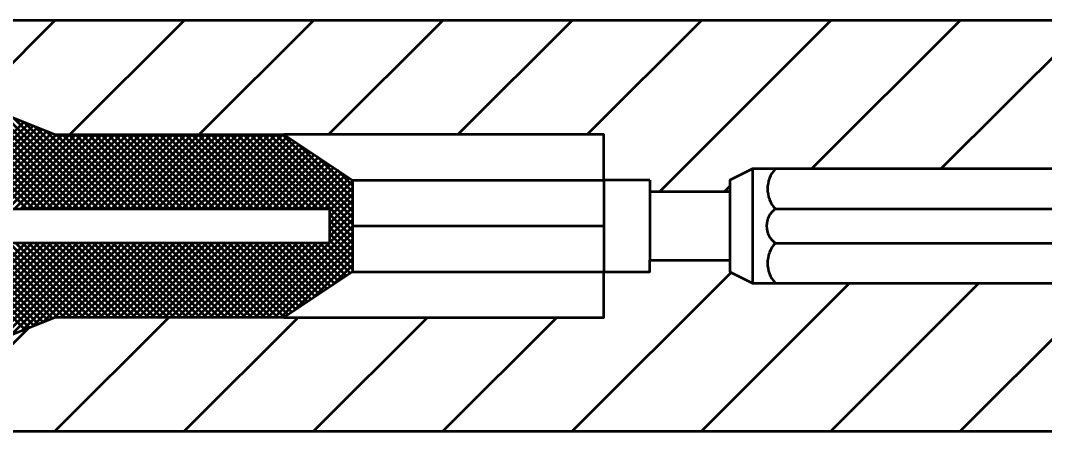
# Model space of a CAD drawing. Extents: x -1 to 679, y 0 to 440.
# Drawn here: x 106.6 to 128.99, y 378.6 to 387.6 of the extents above; entities that cross this region are included whole.
import ezdxf

# ---------------------------------------------------------------- set-up
doc = ezdxf.new("R2010")
doc.units = 0
doc.header["$LTSCALE"] = 0.8
doc.layers.add('1', color=7, linetype='Continuous', lineweight=53)

msp = doc.modelspace()

# ---------------------------------------------------------------- linework, layer by layer
at = {"layer": '1'}
for p, q in [((140.3267, 387.6011), (96.8587, 387.6011)), ((105.5679, 385.8174), (107.3516, 387.6011)), ((107.6801, 385.1011), (110.1801, 387.6011)), ((110.5085, 385.1011), (113.0085, 387.6011)), ((113.3369, 385.1011), (115.8369, 387.6011)), ((116.1653, 385.1011), (118.6653, 387.6011)), ((118.9937, 385.1011), (121.4937, 387.6011)), ((120.5722, 383.8511), (124.3222, 387.6011)), ((123.9006, 384.3511), (127.1506, 387.6011)), ((126.7291, 384.3511), (129.9791, 387.6011)), ((106.737, 383.4761), (104.112, 386.1011)), ((106.8784, 383.4761), (104.2534, 386.1011)), ((107.0198, 383.4761), (104.3948, 386.1011)), ((107.1612, 383.4761), (104.5362, 386.1011)), ((107.3027, 383.4761), (104.6777, 386.1011)), ((107.4441, 383.4761), (104.8191, 386.1011)), ((107.5855, 383.4761), (105.0284, 386.0332)), ((107.7269, 383.4761), (105.2641, 385.9389)), ((107.8683, 383.4761), (105.4997, 385.8447)), ((108.0097, 383.4761), (105.7355, 385.7503)), ((108.1512, 383.4761), (105.9712, 385.6561)), ((108.2926, 383.4761), (106.2069, 385.5618)), ((108.434, 383.4761), (106.4426, 385.4675)), ((104.7681, 383.4761), (106.669, 385.377)), ((104.9095, 383.4761), (106.77, 385.3366)), ((105.0509, 383.4761), (106.871, 385.2962)), ((105.1923, 383.4761), (106.972, 385.2557)), ((108.5754, 383.4761), (106.6783, 385.3732)), ((108.7168, 383.4761), (106.914, 385.2789)), ((105.3337, 383.4761), (107.073, 385.2153)), ((105.4752, 383.4761), (107.1741, 385.1749)), ((105.6167, 383.4761), (107.2751, 385.1345)), ((105.7581, 383.4761), (107.3831, 385.1011)), ((105.8995, 383.4761), (107.5245, 385.1011)), ((106.0409, 383.4761), (107.6659, 385.1011)), ((106.1823, 383.4761), (107.8073, 385.1011)), ((106.3237, 383.4761), (107.9487, 385.1011)), ((106.4652, 383.4761), (108.0902, 385.1011)), ((106.6066, 383.4761), (108.2316, 385.1011)), ((106.748, 383.4761), (108.373, 385.1011)), ((106.8894, 383.4761), (108.5144, 385.1011)), ((107.0308, 383.4761), (108.6558, 385.1011)), ((108.8582, 383.4761), (107.1497, 385.1847)), ((107.1722, 383.4761), (108.7972, 385.1011)), ((107.3137, 383.4761), (108.9387, 385.1011)), ((108.9997, 383.4761), (107.3747, 385.1011)), ((107.4551, 383.4761), (109.0801, 385.1011)), ((109.1412, 383.4761), (107.5162, 385.1011)), ((107.5965, 383.4761), (109.2215, 385.1011)), ((109.2826, 383.4761), (107.6576, 385.1011)), ((107.7379, 383.4761), (109.3629, 385.1011)), ((109.424, 383.4761), (107.799, 385.1011)), ((107.8793, 383.4761), (109.5043, 385.1011)), ((109.5654, 383.4761), (107.9404, 385.1011)), ((108.0207, 383.4761), (109.6457, 385.1011)), ((109.7068, 383.4761), (108.0818, 385.1011)), ((108.1623, 383.4761), (109.7873, 385.1011)), ((109.8482, 383.4761), (108.2232, 385.1011)), ((108.3037, 383.4761), (109.9287, 385.1011)), ((109.9897, 383.4761), (108.3647, 385.1011)), ((108.4451, 383.4761), (110.0701, 385.1011)), ((110.1311, 383.4761), (108.5061, 385.1011)), ((108.5865, 383.4761), (110.2115, 385.1011)), ((110.2725, 383.4761), (108.6475, 385.1011)), ((108.7279, 383.4761), (110.3529, 385.1011)), ((110.4139, 383.4761), (108.7889, 385.1011)), ((108.8693, 383.4761), (110.4943, 385.1011)), ((110.5553, 383.4761), (108.9303, 385.1011)), ((109.0108, 383.4761), (110.6358, 385.1011)), ((110.6967, 383.4761), (109.0717, 385.1011)), ((109.1522, 383.4761), (110.7772, 385.1011)), ((110.8382, 383.4761), (109.2132, 385.1011)), ((109.2936, 383.4761), (110.9186, 385.1011)), ((110.9796, 383.4761), (109.3546, 385.1011)), ((109.435, 383.4761), (111.06, 385.1011)), ((111.121, 383.4761), (109.496, 385.1011)), ((109.5764, 383.4761), (111.2014, 385.1011)), ((111.2624, 383.4761), (109.6374, 385.1011)), ((109.7178, 383.4761), (111.3428, 385.1011)), ((111.4038, 383.4761), (109.7788, 385.1011)), ((109.8593, 383.4761), (111.4843, 385.1011)), ((111.5453, 383.4761), (109.9203, 385.1011)), ((110.0007, 383.4761), (111.6257, 385.1011)), ((111.6867, 383.4761), (110.0617, 385.1011)), ((110.1421, 383.4761), (111.7671, 385.1011)), ((111.8282, 383.4761), (110.2032, 385.1011)), ((110.2835, 383.4761), (111.9085, 385.1011)), ((111.9696, 383.4761), (110.3446, 385.1011)), ((110.4249, 383.4761), (112.0499, 385.1011)), ((112.111, 383.4761), (110.486, 385.1011)), ((110.5663, 383.4761), (112.1913, 385.1011)), ((112.2524, 383.4761), (110.6274, 385.1011)), ((110.7078, 383.4761), (112.3328, 385.1011)), ((112.3938, 383.4761), (110.7688, 385.1011)), ((110.8492, 383.4761), (112.428, 385.0548)), ((112.5352, 383.4761), (110.9102, 385.1011)), ((110.9907, 383.4761), (112.5128, 384.9983)), ((112.6767, 383.4761), (111.0517, 385.1011)), ((112.8181, 383.4761), (111.1931, 385.1011)), ((112.9595, 383.4761), (111.3345, 385.1011)), ((113.1009, 383.4761), (111.4759, 385.1011)), ((113.2423, 383.4761), (111.6173, 385.1011)), ((113.8587, 383.0012), (111.7587, 385.1011)), ((113.8587, 383.1426), (111.9002, 385.1011)), ((113.8587, 383.284), (112.0416, 385.1011)), ((113.8587, 383.4254), (112.183, 385.1011)), ((113.8587, 383.5668), (112.3244, 385.1011)), ((111.1321, 383.4761), (112.5977, 384.9418)), ((111.2735, 383.4761), (112.6826, 384.8852)), ((111.4149, 383.4761), (112.7674, 384.8286)), ((111.5563, 383.4761), (112.8522, 384.772)), ((113.8587, 383.7083), (112.6803, 384.8867)), ((111.6977, 383.4761), (112.9371, 384.7154)), ((111.8392, 383.4761), (113.022, 384.6589)), ((111.9806, 383.4761), (113.1068, 384.6023)), ((113.8587, 383.8497), (113.1046, 384.6038)), ((112.122, 383.4761), (113.1917, 384.5457)), ((112.2634, 383.4761), (113.2765, 384.4892)), ((112.4048, 383.4761), (113.3614, 384.4326)), ((112.5463, 383.4761), (113.4462, 384.376)), ((122.6087, 384.3511), (122.6087, 381.8511)), ((112.6877, 383.4761), (113.5311, 384.3195)), ((112.8291, 383.4761), (113.6159, 384.2629)), ((112.9705, 383.4761), (113.7007, 384.2063)), ((113.1119, 383.4761), (113.7857, 384.1497)), ((113.8587, 383.9912), (113.5288, 384.321)), ((113.8587, 384.1011), (119.3587, 384.1011)), ((119.3587, 384.1011), (119.3587, 382.1011)), ((120.3587, 384.1011), (120.3587, 382.3511)), ((113.2534, 383.4761), (113.8587, 384.0813)), ((113.3587, 383.4399), (113.8587, 383.9399)), ((121.9864, 383.8511), (122.1087, 383.9733)), ((113.3587, 383.2985), (113.8587, 383.7985)), ((113.3587, 383.1571), (113.8587, 383.6571)), ((122.1087, 383.8511), (122.1087, 382.3511)), ((113.3587, 383.0157), (113.8587, 383.5157)), ((123.1087, 383.4761), (132.6087, 383.4761)), ((113.3587, 382.8742), (113.8587, 383.3742)), ((113.8587, 382.8597), (113.3587, 383.3597)), ((113.3587, 382.7328), (113.8587, 383.2328)), ((113.8587, 382.7183), (113.3587, 383.2183)), ((111.8683, 381.1011), (113.8587, 383.0914)), ((113.8587, 382.5769), (113.3587, 383.0769)), ((119.3587, 383.1011), (113.8587, 383.1011)), ((112.0097, 381.1011), (113.8587, 382.95)), ((112.1512, 381.1011), (113.8587, 382.8086)), ((113.8587, 382.4355), (113.3587, 382.9355)), ((113.8587, 382.2941), (113.3587, 382.7941)), ((104.0801, 380.1011), (106.7051, 382.7261)), ((104.2215, 380.1011), (106.8465, 382.7261)), ((104.3629, 380.1011), (106.9879, 382.7261)), ((104.5043, 380.1011), (107.1293, 382.7261)), ((104.6457, 380.1011), (107.2707, 382.7261)), ((104.7873, 380.1011), (107.4123, 382.7261)), ((106.6917, 380.8343), (104.8, 382.7261)), ((106.7927, 380.8748), (104.9414, 382.7261)), ((104.9753, 380.1477), (107.5537, 382.7261)), ((106.8937, 380.9151), (105.0828, 382.7261)), ((105.211, 380.242), (107.6951, 382.7261)), ((106.9947, 380.9555), (105.2242, 382.7261)), ((107.0958, 380.9959), (105.3657, 382.7261)), ((105.4467, 380.3363), (107.8365, 382.7261)), ((107.1968, 381.0363), (105.5071, 382.7261)), ((107.2978, 381.0768), (105.6485, 382.7261)), ((105.6824, 380.4306), (107.9779, 382.7261)), ((107.4149, 381.1011), (105.7899, 382.7261)), ((105.9181, 380.5248), (108.1193, 382.7261)), ((107.5563, 381.1011), (105.9313, 382.7261)), ((107.6977, 381.1011), (106.0727, 382.7261)), ((106.1538, 380.6192), (108.2608, 382.7261)), ((107.8392, 381.1011), (106.2142, 382.7261)), ((107.9806, 381.1011), (106.3556, 382.7261)), ((106.3895, 380.7134), (108.4022, 382.7261)), ((108.122, 381.1011), (106.497, 382.7261)), ((106.6252, 380.8077), (108.5436, 382.7261)), ((108.2634, 381.1011), (106.6384, 382.7261)), ((108.4048, 381.1011), (106.7798, 382.7261)), ((106.8609, 380.902), (108.685, 382.7261)), ((108.5463, 381.1011), (106.9213, 382.7261)), ((108.6877, 381.1011), (107.0627, 382.7261)), ((107.0966, 380.9962), (108.8264, 382.7261)), ((108.8291, 381.1011), (107.2041, 382.7261)), ((107.3323, 381.0905), (108.9678, 382.7261)), ((108.9706, 381.1011), (107.3456, 382.7261)), ((107.4843, 381.1011), (109.1093, 382.7261)), ((109.112, 381.1011), (107.487, 382.7261)), ((107.6257, 381.1011), (109.2507, 382.7261)), ((109.2534, 381.1011), (107.6284, 382.7261)), ((107.7671, 381.1011), (109.3921, 382.7261)), ((109.3948, 381.1011), (107.7698, 382.7261)), ((107.9085, 381.1011), (109.5335, 382.7261)), ((109.5362, 381.1011), (107.9112, 382.7261)), ((108.0499, 381.1011), (109.6749, 382.7261)), ((109.6777, 381.1011), (108.0527, 382.7261)), ((108.1913, 381.1011), (109.8163, 382.7261)), ((109.8191, 381.1011), (108.1941, 382.7261)), ((108.3328, 381.1011), (109.9578, 382.7261)), ((109.9605, 381.1011), (108.3355, 382.7261)), ((108.4742, 381.1011), (110.0992, 382.7261)), ((110.1019, 381.1011), (108.4769, 382.7261)), ((108.6157, 381.1011), (110.2407, 382.7261)), ((110.2433, 381.1011), (108.6183, 382.7261)), ((108.7571, 381.1011), (110.3821, 382.7261)), ((110.3847, 381.1011), (108.7597, 382.7261)), ((108.8985, 381.1011), (110.5235, 382.7261)), ((110.5262, 381.1011), (108.9012, 382.7261)), ((109.0399, 381.1011), (110.6649, 382.7261)), ((110.6676, 381.1011), (109.0426, 382.7261)), ((109.1813, 381.1011), (110.8063, 382.7261)), ((110.809, 381.1011), (109.184, 382.7261)), ((109.3227, 381.1011), (110.9477, 382.7261)), ((110.9504, 381.1011), (109.3254, 382.7261)), ((109.4642, 381.1011), (111.0892, 382.7261)), ((111.0918, 381.1011), (109.4668, 382.7261)), ((109.6056, 381.1011), (111.2306, 382.7261)), ((111.2332, 381.1011), (109.6082, 382.7261)), ((109.747, 381.1011), (111.372, 382.7261)), ((111.3747, 381.1011), (109.7497, 382.7261)), ((109.8884, 381.1011), (111.5134, 382.7261)), ((111.5162, 381.1011), (109.8912, 382.7261)), ((110.0298, 381.1011), (111.6548, 382.7261)), ((111.6576, 381.1011), (110.0326, 382.7261)), ((110.1713, 381.1011), (111.7963, 382.7261)), ((111.799, 381.1011), (110.174, 382.7261)), ((110.3127, 381.1011), (111.9377, 382.7261)), ((111.9404, 381.1011), (110.3154, 382.7261)), ((110.4541, 381.1011), (112.0791, 382.7261)), ((112.0818, 381.1011), (110.4568, 382.7261)), ((110.5955, 381.1011), (112.2205, 382.7261)), ((112.2232, 381.1011), (110.5982, 382.7261)), ((110.7369, 381.1011), (112.3619, 382.7261)), ((112.3623, 381.1035), (110.7397, 382.7261)), ((110.8784, 381.1011), (112.5034, 382.7261)), ((112.4471, 381.1601), (110.8811, 382.7261)), ((111.0198, 381.1011), (112.6448, 382.7261)), ((112.532, 381.2166), (111.0225, 382.7261)), ((111.1612, 381.1011), (112.7862, 382.7261)), ((112.6168, 381.2732), (111.1639, 382.7261)), ((111.3027, 381.1011), (112.9277, 382.7261)), ((112.7017, 381.3297), (111.3053, 382.7261)), ((111.4441, 381.1011), (113.0691, 382.7261)), ((112.7865, 381.3863), (111.4467, 382.7261)), ((111.5855, 381.1011), (113.2105, 382.7261)), ((112.8714, 381.4429), (111.5882, 382.7261)), ((111.7269, 381.1011), (113.3519, 382.7261)), ((112.9562, 381.4995), (111.7296, 382.7261)), ((113.0411, 381.556), (111.871, 382.7261)), ((113.1259, 381.6126), (112.0124, 382.7261)), ((113.2107, 381.6692), (112.1538, 382.7261)), ((112.2926, 381.1011), (113.8587, 382.6672)), ((113.2957, 381.7258), (112.2953, 382.7261)), ((113.3805, 381.7823), (112.4367, 382.7261)), ((113.4653, 381.8388), (112.5782, 382.7261)), ((113.5502, 381.8954), (112.7196, 382.7261)), ((113.6351, 381.952), (112.861, 382.7261)), ((113.7199, 382.0086), (113.0024, 382.7261)), ((113.8047, 382.0652), (113.1438, 382.7261)), ((113.8587, 382.1527), (113.2852, 382.7261)), ((123.1087, 382.7261), (132.6087, 382.7261)), ((112.5847, 381.2518), (113.8587, 382.5257)), ((113.009, 381.5346), (113.8587, 382.3843)), ((113.4333, 381.8175), (113.8587, 382.2429)), ((113.8575, 382.1003), (113.8587, 382.1015)), ((113.8587, 382.1011), (119.3587, 382.1011)), ((118.6532, 378.6011), (122.1383, 382.0863)), ((121.4817, 378.6011), (124.7317, 381.8511)), ((124.3101, 378.6011), (127.5601, 381.8511)), ((127.1385, 378.6011), (130.3885, 381.8511)), ((107.3395, 378.6011), (109.8395, 381.1011)), ((110.1679, 378.6011), (112.6679, 381.1011)), ((112.9963, 378.6011), (115.4963, 381.1011)), ((115.8248, 378.6011), (118.3248, 381.1011)), ((104.5111, 378.6011), (106.7793, 380.8693)), ((140.6087, 378.6011), (96.8587, 378.6011))]:
    msp.add_line(p, q, dxfattribs=at)
for points in [[(140.6087, 385.8511), (140.6087, 387.6011), (96.8587, 387.6011)], [(84.3587, 384.1011), (84.3587, 386.1011), (96.8587, 386.1011), (104.8587, 386.1011), (107.3587, 385.1011), (112.3587, 385.1011), (113.8587, 384.1011), (113.8587, 382.1011), (112.3587, 381.1011), (107.3587, 381.1011), (104.8587, 380.1011), (96.8587, 380.1011), (84.3587, 380.1011), (84.3587, 382.1011)], [(120.3587, 384.1011), (119.3587, 384.1011), (119.3587, 385.1011), (112.3587, 385.1011)], [(132.6087, 384.3511), (122.6087, 384.3511), (122.1087, 384.1011), (122.1087, 383.8511), (120.3587, 383.8511)], [(112.3587, 381.1011), (119.3587, 381.1011), (119.3587, 382.1011), (120.3587, 382.1011), (120.3587, 382.3511), (122.1087, 382.3511), (122.1087, 382.1011), (122.6087, 381.8511), (132.6087, 381.8511)]]:
    msp.add_lwpolyline(points, dxfattribs=at)
msp.add_lwpolyline([(84.8587, 382.7261), (84.8587, 383.4761), (113.3587, 383.4761), (113.3587, 382.7261)], close=True, dxfattribs=at)
for centre, radius, start, end in [((123.575, 383.9136), 0.6394, 136.827, 223.173), ((123.3741, 383.1011), 0.4594, 125.28915, 234.71084), ((123.575, 382.2886), 0.6394, 136.827, 223.173)]:
    msp.add_arc(centre, radius, start, end, dxfattribs=at)

doc.saveas('drawing.dxf')
